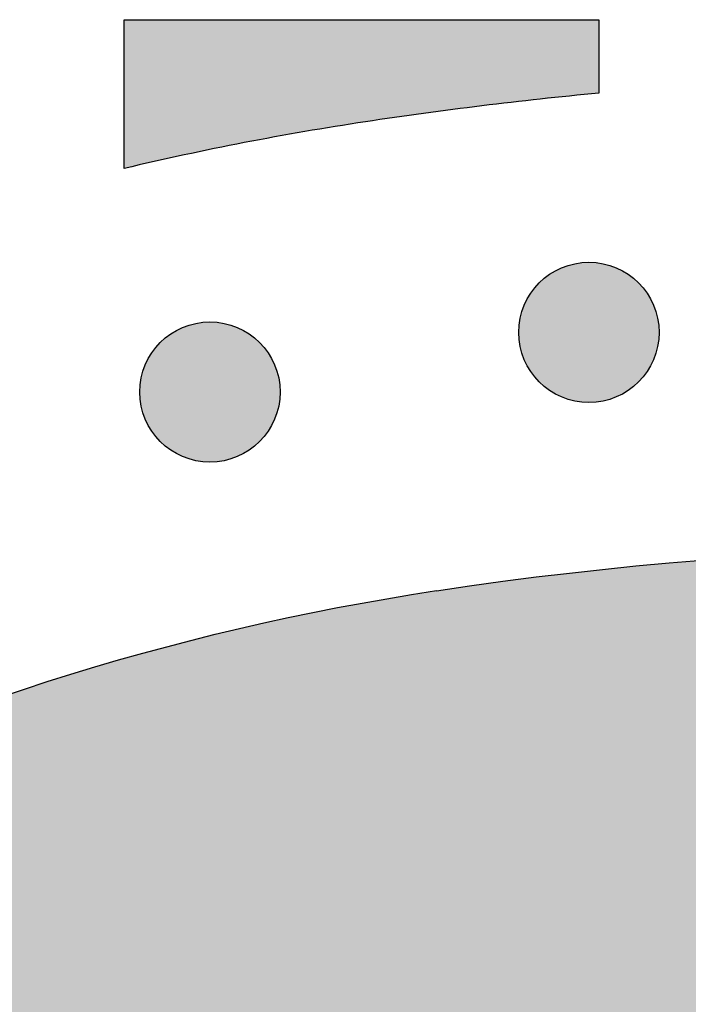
# Model space of a CAD drawing. Header units: millimetres. Extents: x -3873 to -97, y 912 to 4165.
# Tile 519 of 656: x -1791 to -1774, y 3077 to 3102. Entities that reach past the tile are written whole.
import ezdxf

# ---------------------------------------------------------------- set-up
doc = ezdxf.new("R2010")
doc.units = ezdxf.units.MM
doc.layers.add('pattern', color=7, linetype='Continuous', true_color=0x000000)

msp = doc.modelspace()

# ---------------------------------------------------------------- hatches: boundary and pattern name
at = {"layer": 'pattern'}
for points in [[(-1788.148, 3098.33), (-1788.148, 3102.095), (-1776.149, 3102.095), (-1776.149, 3100.236), (-1779.105, 3099.915), (-1782.051, 3099.511), (-1783.584, 3099.263), (-1785.112, 3098.983), (-1786.634, 3098.672)], [(-1775.145, 3095.437), (-1775.174, 3095.465), (-1775.203, 3095.492), (-1775.233, 3095.518), (-1775.263, 3095.545), (-1775.295, 3095.57), (-1775.327, 3095.596), (-1775.361, 3095.62), (-1775.395, 3095.644), (-1775.43, 3095.668), (-1775.465, 3095.691), (-1775.502, 3095.713), (-1775.539, 3095.734), (-1775.577, 3095.754), (-1775.616, 3095.774), (-1775.655, 3095.793), (-1775.695, 3095.811), (-1775.736, 3095.828), (-1775.777, 3095.844), (-1775.819, 3095.859), (-1775.862, 3095.873), (-1775.905, 3095.886), (-1775.948, 3095.898), (-1775.992, 3095.909), (-1776.036, 3095.919), (-1776.081, 3095.928), (-1776.126, 3095.935), (-1776.171, 3095.942), (-1776.217, 3095.947), (-1776.262, 3095.951), (-1776.308, 3095.954), (-1776.354, 3095.956), (-1776.4, 3095.957), (-1776.446, 3095.956), (-1776.492, 3095.954), (-1776.538, 3095.951), (-1776.583, 3095.947), (-1776.629, 3095.942), (-1776.674, 3095.935), (-1776.719, 3095.928), (-1776.764, 3095.919), (-1776.808, 3095.909), (-1776.852, 3095.898), (-1776.895, 3095.886), (-1776.938, 3095.873), (-1776.981, 3095.859), (-1777.023, 3095.844), (-1777.064, 3095.828), (-1777.105, 3095.811), (-1777.145, 3095.793), (-1777.184, 3095.774), (-1777.223, 3095.754), (-1777.261, 3095.734), (-1777.298, 3095.713), (-1777.335, 3095.691), (-1777.371, 3095.668), (-1777.405, 3095.644), (-1777.44, 3095.62), (-1777.473, 3095.596), (-1777.505, 3095.57), (-1777.537, 3095.545), (-1777.568, 3095.518), (-1777.598, 3095.492), (-1777.627, 3095.465), (-1777.655, 3095.437), (-1777.682, 3095.409), (-1777.709, 3095.38), (-1777.736, 3095.35), (-1777.762, 3095.319), (-1777.788, 3095.288), (-1777.813, 3095.255), (-1777.838, 3095.222), (-1777.862, 3095.188), (-1777.885, 3095.153), (-1777.908, 3095.117), (-1777.93, 3095.081), (-1777.951, 3095.043), (-1777.972, 3095.005), (-1777.992, 3094.967), (-1778.01, 3094.927), (-1778.028, 3094.887), (-1778.045, 3094.846), (-1778.062, 3094.805), (-1778.077, 3094.763), (-1778.091, 3094.721), (-1778.104, 3094.678), (-1778.116, 3094.634), (-1778.127, 3094.59), (-1778.137, 3094.546), (-1778.145, 3094.501), (-1778.153, 3094.456), (-1778.16, 3094.411), (-1778.165, 3094.366), (-1778.169, 3094.32), (-1778.172, 3094.274), (-1778.174, 3094.228), (-1778.174, 3094.182), (-1778.174, 3094.136), (-1778.172, 3094.091), (-1778.169, 3094.045), (-1778.165, 3093.999), (-1778.16, 3093.954), (-1778.153, 3093.908), (-1778.145, 3093.864), (-1778.137, 3093.819), (-1778.127, 3093.775), (-1778.116, 3093.731), (-1778.104, 3093.687), (-1778.091, 3093.644), (-1778.077, 3093.602), (-1778.062, 3093.56), (-1778.045, 3093.518), (-1778.028, 3093.478), (-1778.01, 3093.438), (-1777.992, 3093.398), (-1777.972, 3093.359), (-1777.951, 3093.321), (-1777.93, 3093.284), (-1777.908, 3093.248), (-1777.885, 3093.212), (-1777.862, 3093.177), (-1777.838, 3093.143), (-1777.813, 3093.11), (-1777.788, 3093.077), (-1777.762, 3093.046), (-1777.736, 3093.015), (-1777.709, 3092.985), (-1777.682, 3092.956), (-1777.655, 3092.928), (-1777.627, 3092.9), (-1777.598, 3092.873), (-1777.568, 3092.846), (-1777.537, 3092.82), (-1777.505, 3092.794), (-1777.473, 3092.769), (-1777.44, 3092.745), (-1777.405, 3092.72), (-1777.371, 3092.697), (-1777.335, 3092.674), (-1777.298, 3092.652), (-1777.261, 3092.631), (-1777.223, 3092.611), (-1777.184, 3092.591), (-1777.145, 3092.572), (-1777.105, 3092.554), (-1777.064, 3092.537), (-1777.023, 3092.521), (-1776.981, 3092.506), (-1776.938, 3092.492), (-1776.895, 3092.479), (-1776.852, 3092.467), (-1776.808, 3092.456), (-1776.764, 3092.446), (-1776.719, 3092.437), (-1776.674, 3092.429), (-1776.629, 3092.423), (-1776.583, 3092.418), (-1776.538, 3092.413), (-1776.492, 3092.411), (-1776.446, 3092.409), (-1776.4, 3092.408), (-1776.354, 3092.409), (-1776.308, 3092.411), (-1776.262, 3092.413), (-1776.217, 3092.418), (-1776.171, 3092.423), (-1776.126, 3092.429), (-1776.081, 3092.437), (-1776.036, 3092.446), (-1775.992, 3092.456), (-1775.948, 3092.467), (-1775.905, 3092.479), (-1775.862, 3092.492), (-1775.819, 3092.506), (-1775.777, 3092.521), (-1775.736, 3092.537), (-1775.695, 3092.554), (-1775.655, 3092.572), (-1775.616, 3092.591), (-1775.577, 3092.611), (-1775.539, 3092.631), (-1775.502, 3092.652), (-1775.465, 3092.674), (-1775.43, 3092.697), (-1775.395, 3092.72), (-1775.361, 3092.745), (-1775.327, 3092.769), (-1775.295, 3092.794), (-1775.263, 3092.82), (-1775.233, 3092.846), (-1775.203, 3092.873), (-1775.174, 3092.9), (-1775.145, 3092.928), (-1775.118, 3092.956), (-1775.091, 3092.985), (-1775.064, 3093.015), (-1775.038, 3093.046), (-1775.012, 3093.077), (-1774.987, 3093.11), (-1774.962, 3093.143), (-1774.938, 3093.177), (-1774.915, 3093.212), (-1774.892, 3093.248), (-1774.87, 3093.284), (-1774.849, 3093.321), (-1774.828, 3093.359), (-1774.808, 3093.398), (-1774.79, 3093.438), (-1774.772, 3093.478), (-1774.755, 3093.518), (-1774.739, 3093.56), (-1774.723, 3093.602), (-1774.709, 3093.644), (-1774.696, 3093.687), (-1774.684, 3093.731), (-1774.673, 3093.775), (-1774.663, 3093.819), (-1774.655, 3093.864), (-1774.647, 3093.908), (-1774.641, 3093.954), (-1774.635, 3093.999), (-1774.631, 3094.045), (-1774.628, 3094.091), (-1774.626, 3094.136), (-1774.626, 3094.182), (-1774.626, 3094.228), (-1774.628, 3094.274), (-1774.631, 3094.32), (-1774.635, 3094.366), (-1774.641, 3094.411), (-1774.647, 3094.456), (-1774.655, 3094.501), (-1774.663, 3094.546), (-1774.673, 3094.59), (-1774.684, 3094.634), (-1774.696, 3094.678), (-1774.709, 3094.721), (-1774.723, 3094.763), (-1774.739, 3094.805), (-1774.755, 3094.846), (-1774.772, 3094.887), (-1774.79, 3094.927), (-1774.808, 3094.967), (-1774.828, 3095.005), (-1774.849, 3095.043), (-1774.87, 3095.081), (-1774.892, 3095.117), (-1774.915, 3095.153), (-1774.938, 3095.188), (-1774.962, 3095.222), (-1774.987, 3095.255), (-1775.012, 3095.288), (-1775.038, 3095.319), (-1775.064, 3095.35), (-1775.091, 3095.38), (-1775.118, 3095.409)], [(-1784.726, 3093.927), (-1784.754, 3093.955), (-1784.783, 3093.982), (-1784.813, 3094.009), (-1784.843, 3094.035), (-1784.875, 3094.061), (-1784.907, 3094.086), (-1784.941, 3094.111), (-1784.975, 3094.135), (-1785.01, 3094.158), (-1785.045, 3094.181), (-1785.082, 3094.203), (-1785.119, 3094.224), (-1785.157, 3094.245), (-1785.196, 3094.264), (-1785.235, 3094.283), (-1785.275, 3094.301), (-1785.316, 3094.318), (-1785.358, 3094.334), (-1785.399, 3094.349), (-1785.442, 3094.363), (-1785.485, 3094.377), (-1785.528, 3094.389), (-1785.572, 3094.4), (-1785.617, 3094.409), (-1785.661, 3094.418), (-1785.706, 3094.426), (-1785.751, 3094.432), (-1785.797, 3094.438), (-1785.843, 3094.442), (-1785.888, 3094.445), (-1785.934, 3094.446), (-1785.98, 3094.447), (-1786.026, 3094.446), (-1786.072, 3094.445), (-1786.118, 3094.442), (-1786.163, 3094.438), (-1786.209, 3094.432), (-1786.254, 3094.426), (-1786.299, 3094.418), (-1786.344, 3094.409), (-1786.388, 3094.4), (-1786.432, 3094.389), (-1786.475, 3094.377), (-1786.518, 3094.363), (-1786.561, 3094.349), (-1786.603, 3094.334), (-1786.644, 3094.318), (-1786.685, 3094.301), (-1786.725, 3094.283), (-1786.764, 3094.264), (-1786.803, 3094.245), (-1786.841, 3094.224), (-1786.878, 3094.203), (-1786.915, 3094.181), (-1786.951, 3094.158), (-1786.986, 3094.135), (-1787.02, 3094.111), (-1787.053, 3094.086), (-1787.085, 3094.061), (-1787.117, 3094.035), (-1787.148, 3094.009), (-1787.178, 3093.982), (-1787.207, 3093.955), (-1787.235, 3093.927), (-1787.262, 3093.899), (-1787.289, 3093.87), (-1787.316, 3093.84), (-1787.342, 3093.81), (-1787.368, 3093.778), (-1787.393, 3093.746), (-1787.418, 3093.712), (-1787.442, 3093.678), (-1787.466, 3093.643), (-1787.488, 3093.607), (-1787.51, 3093.571), (-1787.532, 3093.534), (-1787.552, 3093.496), (-1787.572, 3093.457), (-1787.591, 3093.418), (-1787.609, 3093.377), (-1787.626, 3093.337), (-1787.642, 3093.295), (-1787.657, 3093.253), (-1787.671, 3093.211), (-1787.684, 3093.168), (-1787.696, 3093.125), (-1787.707, 3093.081), (-1787.717, 3093.036), (-1787.726, 3092.992), (-1787.733, 3092.947), (-1787.74, 3092.901), (-1787.745, 3092.856), (-1787.749, 3092.81), (-1787.752, 3092.765), (-1787.754, 3092.719), (-1787.754, 3092.673), (-1787.754, 3092.627), (-1787.752, 3092.581), (-1787.749, 3092.535), (-1787.745, 3092.49), (-1787.74, 3092.444), (-1787.733, 3092.399), (-1787.726, 3092.354), (-1787.717, 3092.309), (-1787.707, 3092.265), (-1787.696, 3092.221), (-1787.684, 3092.178), (-1787.671, 3092.135), (-1787.657, 3092.092), (-1787.642, 3092.05), (-1787.626, 3092.009), (-1787.609, 3091.968), (-1787.591, 3091.928), (-1787.572, 3091.889), (-1787.552, 3091.85), (-1787.532, 3091.812), (-1787.51, 3091.775), (-1787.488, 3091.738), (-1787.466, 3091.702), (-1787.442, 3091.667), (-1787.418, 3091.633), (-1787.393, 3091.6), (-1787.368, 3091.568), (-1787.342, 3091.536), (-1787.316, 3091.505), (-1787.289, 3091.475), (-1787.262, 3091.446), (-1787.235, 3091.418), (-1787.207, 3091.391), (-1787.178, 3091.363), (-1787.148, 3091.337), (-1787.117, 3091.31), (-1787.085, 3091.285), (-1787.053, 3091.259), (-1787.02, 3091.235), (-1786.986, 3091.211), (-1786.951, 3091.187), (-1786.915, 3091.165), (-1786.878, 3091.143), (-1786.841, 3091.121), (-1786.803, 3091.101), (-1786.764, 3091.081), (-1786.725, 3091.062), (-1786.685, 3091.044), (-1786.644, 3091.027), (-1786.603, 3091.011), (-1786.561, 3090.996), (-1786.518, 3090.982), (-1786.475, 3090.969), (-1786.432, 3090.957), (-1786.388, 3090.946), (-1786.344, 3090.936), (-1786.299, 3090.927), (-1786.254, 3090.92), (-1786.209, 3090.913), (-1786.163, 3090.908), (-1786.118, 3090.904), (-1786.072, 3090.901), (-1786.026, 3090.899), (-1785.98, 3090.898), (-1785.934, 3090.899), (-1785.888, 3090.901), (-1785.843, 3090.904), (-1785.797, 3090.908), (-1785.751, 3090.913), (-1785.706, 3090.92), (-1785.661, 3090.927), (-1785.617, 3090.936), (-1785.572, 3090.946), (-1785.528, 3090.957), (-1785.485, 3090.969), (-1785.442, 3090.982), (-1785.399, 3090.996), (-1785.358, 3091.011), (-1785.316, 3091.027), (-1785.275, 3091.044), (-1785.235, 3091.062), (-1785.196, 3091.081), (-1785.157, 3091.101), (-1785.119, 3091.121), (-1785.082, 3091.143), (-1785.045, 3091.165), (-1785.01, 3091.187), (-1784.975, 3091.211), (-1784.941, 3091.235), (-1784.907, 3091.259), (-1784.875, 3091.285), (-1784.843, 3091.31), (-1784.813, 3091.337), (-1784.783, 3091.363), (-1784.754, 3091.391), (-1784.726, 3091.418), (-1784.698, 3091.446), (-1784.671, 3091.475), (-1784.644, 3091.505), (-1784.618, 3091.536), (-1784.592, 3091.568), (-1784.567, 3091.6), (-1784.542, 3091.633), (-1784.518, 3091.667), (-1784.495, 3091.702), (-1784.472, 3091.738), (-1784.45, 3091.775), (-1784.429, 3091.812), (-1784.408, 3091.85), (-1784.389, 3091.889), (-1784.37, 3091.928), (-1784.352, 3091.968), (-1784.335, 3092.009), (-1784.319, 3092.05), (-1784.304, 3092.092), (-1784.289, 3092.135), (-1784.276, 3092.178), (-1784.264, 3092.221), (-1784.253, 3092.265), (-1784.244, 3092.309), (-1784.235, 3092.354), (-1784.227, 3092.399), (-1784.221, 3092.444), (-1784.215, 3092.49), (-1784.211, 3092.535), (-1784.208, 3092.581), (-1784.206, 3092.627), (-1784.206, 3092.673), (-1784.206, 3092.719), (-1784.208, 3092.765), (-1784.211, 3092.81), (-1784.215, 3092.856), (-1784.221, 3092.901), (-1784.227, 3092.947), (-1784.235, 3092.992), (-1784.244, 3093.036), (-1784.253, 3093.081), (-1784.264, 3093.125), (-1784.276, 3093.168), (-1784.289, 3093.211), (-1784.304, 3093.253), (-1784.319, 3093.295), (-1784.335, 3093.337), (-1784.352, 3093.377), (-1784.37, 3093.418), (-1784.389, 3093.457), (-1784.408, 3093.496), (-1784.429, 3093.534), (-1784.45, 3093.571), (-1784.472, 3093.607), (-1784.495, 3093.643), (-1784.518, 3093.678), (-1784.542, 3093.712), (-1784.567, 3093.746), (-1784.592, 3093.778), (-1784.618, 3093.81), (-1784.644, 3093.84), (-1784.671, 3093.87), (-1784.698, 3093.899)], [(-1727.51, 3080.489), (-1721.756, 3065.465), (-1735.983, 3071.031), (-1738.491, 3071.965), (-1741.038, 3072.821), (-1743.619, 3073.597), (-1746.232, 3074.289), (-1748.871, 3074.897), (-1751.533, 3075.418), (-1754.214, 3075.853), (-1756.909, 3076.199), (-1759.614, 3076.457), (-1762.325, 3076.625), (-1765.036, 3076.705), (-1767.745, 3076.695), (-1770.446, 3076.597), (-1773.135, 3076.411), (-1775.808, 3076.139), (-1778.46, 3075.781), (-1779.455, 3075.621), (-1780.448, 3075.44), (-1781.441, 3075.24), (-1782.432, 3075.02), (-1783.421, 3074.779), (-1784.407, 3074.519), (-1785.39, 3074.238), (-1786.369, 3073.937), (-1787.343, 3073.617), (-1788.312, 3073.276), (-1789.275, 3072.916), (-1790.231, 3072.537), (-1791.181, 3072.138), (-1792.123, 3071.72), (-1793.057, 3071.282), (-1793.982, 3070.827), (-1794.898, 3070.353), (-1795.803, 3069.86), (-1796.699, 3069.35), (-1797.584, 3068.822), (-1798.457, 3068.278), (-1799.318, 3067.716), (-1800.167, 3067.138), (-1801.003, 3066.544), (-1801.826, 3065.935), (-1802.635, 3065.31), (-1803.429, 3064.671), (-1804.21, 3064.018), (-1804.975, 3063.351), (-1805.726, 3062.671), (-1806.461, 3061.978), (-1807.18, 3061.273), (-1807.885, 3060.554), (-1808.578, 3059.819), (-1809.258, 3059.069), (-1809.925, 3058.303), (-1810.578, 3057.523), (-1811.217, 3056.728), (-1811.842, 3055.919), (-1812.451, 3055.096), (-1813.045, 3054.26), (-1813.623, 3053.411), (-1814.185, 3052.55), (-1814.729, 3051.677), (-1815.257, 3050.792), (-1815.767, 3049.897), (-1816.259, 3048.991), (-1816.734, 3048.075), (-1817.189, 3047.15), (-1817.626, 3046.216), (-1818.045, 3045.274), (-1818.443, 3044.324), (-1818.823, 3043.368), (-1819.183, 3042.405), (-1819.524, 3041.436), (-1819.844, 3040.462), (-1820.145, 3039.483), (-1820.425, 3038.5), (-1820.686, 3037.514), (-1820.926, 3036.525), (-1821.147, 3035.534), (-1821.347, 3034.541), (-1821.528, 3033.548), (-1821.688, 3032.553), (-1822.046, 3029.901), (-1822.318, 3027.228), (-1822.504, 3024.539), (-1822.602, 3021.838), (-1822.611, 3019.13), (-1822.532, 3016.418), (-1822.364, 3013.707), (-1822.106, 3011.002), (-1821.76, 3008.307), (-1821.325, 3005.626), (-1820.804, 3002.964), (-1820.196, 3000.325), (-1819.503, 2997.712), (-1818.728, 2995.131), (-1817.872, 2992.584), (-1816.938, 2990.076), (-1811.372, 2975.849), (-1826.396, 2981.603), (-1827.062, 2983.13), (-1827.702, 2984.672), (-1828.316, 2986.228), (-1828.904, 2987.798), (-1829.464, 2989.382), (-1829.998, 2990.977), (-1830.504, 2992.585), (-1830.982, 2994.204), (-1831.431, 2995.833), (-1831.852, 2997.472), (-1832.243, 2999.119), (-1832.606, 3000.775), (-1832.939, 3002.438), (-1833.242, 3004.107), (-1833.515, 3005.782), (-1833.759, 3007.463), (-1833.972, 3009.147), (-1834.155, 3010.834), (-1834.307, 3012.524), (-1834.43, 3014.216), (-1834.521, 3015.908), (-1834.583, 3017.6), (-1834.614, 3019.292), (-1834.615, 3020.982), (-1834.586, 3022.669), (-1834.527, 3024.354), (-1834.438, 3026.034), (-1834.319, 3027.71), (-1834.171, 3029.38), (-1833.994, 3031.043), (-1833.788, 3032.7), (-1833.553, 3034.349), (-1833.355, 3035.574), (-1833.133, 3036.8), (-1832.886, 3038.024), (-1832.614, 3039.246), (-1832.318, 3040.465), (-1831.996, 3041.681), (-1831.65, 3042.893), (-1831.28, 3044.099), (-1830.884, 3045.3), (-1830.465, 3046.495), (-1830.021, 3047.682), (-1829.553, 3048.862), (-1829.061, 3050.033), (-1828.545, 3051.194), (-1828.006, 3052.345), (-1827.444, 3053.486), (-1826.86, 3054.615), (-1826.253, 3055.732), (-1825.624, 3056.836), (-1824.973, 3057.927), (-1824.302, 3059.003), (-1823.609, 3060.065), (-1822.897, 3061.112), (-1822.164, 3062.142), (-1821.413, 3063.157), (-1820.643, 3064.154), (-1819.855, 3065.134), (-1819.05, 3066.097), (-1818.227, 3067.04), (-1817.389, 3067.966), (-1816.534, 3068.872), (-1815.665, 3069.758), (-1814.778, 3070.627), (-1813.872, 3071.482), (-1812.947, 3072.32), (-1812.003, 3073.143), (-1811.041, 3073.948), (-1810.061, 3074.736), (-1809.064, 3075.506), (-1808.049, 3076.258), (-1807.018, 3076.99), (-1805.972, 3077.702), (-1804.91, 3078.395), (-1803.833, 3079.066), (-1802.743, 3079.717), (-1801.639, 3080.346), (-1800.522, 3080.953), (-1799.393, 3081.538), (-1798.252, 3082.099), (-1797.101, 3082.638), (-1795.939, 3083.154), (-1794.769, 3083.646), (-1793.589, 3084.114), (-1792.402, 3084.558), (-1791.207, 3084.977), (-1790.006, 3085.373), (-1788.799, 3085.743), (-1787.588, 3086.089), (-1786.372, 3086.411), (-1785.153, 3086.707), (-1783.931, 3086.979), (-1782.707, 3087.226), (-1781.481, 3087.448), (-1780.256, 3087.646), (-1778.607, 3087.881), (-1776.95, 3088.087), (-1775.286, 3088.264), (-1773.616, 3088.412), (-1771.941, 3088.531), (-1770.261, 3088.62), (-1768.576, 3088.679), (-1766.889, 3088.708), (-1765.199, 3088.707), (-1763.507, 3088.676), (-1761.815, 3088.614), (-1760.122, 3088.523), (-1758.431, 3088.401), (-1756.741, 3088.248), (-1755.054, 3088.065), (-1753.369, 3087.852), (-1751.689, 3087.609), (-1750.014, 3087.335), (-1748.345, 3087.032), (-1746.682, 3086.699), (-1745.026, 3086.337), (-1743.379, 3085.945), (-1741.74, 3085.524), (-1740.111, 3085.075), (-1738.492, 3084.597), (-1736.884, 3084.091), (-1735.288, 3083.558), (-1733.705, 3082.997), (-1732.135, 3082.409), (-1730.579, 3081.795), (-1729.037, 3081.155)]]:
    msp.add_hatch(color=256, dxfattribs=at).paths.add_polyline_path(points, flags=0)

# ---------------------------------------------------------------- linework, layer by layer
msp.add_lwpolyline([(-1788.148, 3098.33), (-1788.148, 3102.095), (-1776.149, 3102.095), (-1776.149, 3100.236)], dxfattribs=at)
for centre in [(-1776.4, 3094.182), (-1785.98, 3092.673)]:
    msp.add_circle(centre, 1.774, dxfattribs=at)
for centre, radius, start, end in [((-1766.095, 2994.06), 106.651, 95.40915, 98.60409), ((-1770.753, 3024.847), 75.514, 98.60409, 103.31783)]:
    msp.add_arc(centre, radius, start, end, dxfattribs=at)
at = {"layer": 'pattern', "extrusion": (0, 0, -1)}
for centre, radius, start, end in [((1766.095, 2994.06), 94.651, 81.39591, 114.05773), ((1770.753, 3024.847), 63.514, 45, 81.39591)]:
    msp.add_arc(centre, radius, start, end, dxfattribs=at)

doc.saveas('drawing.dxf')
